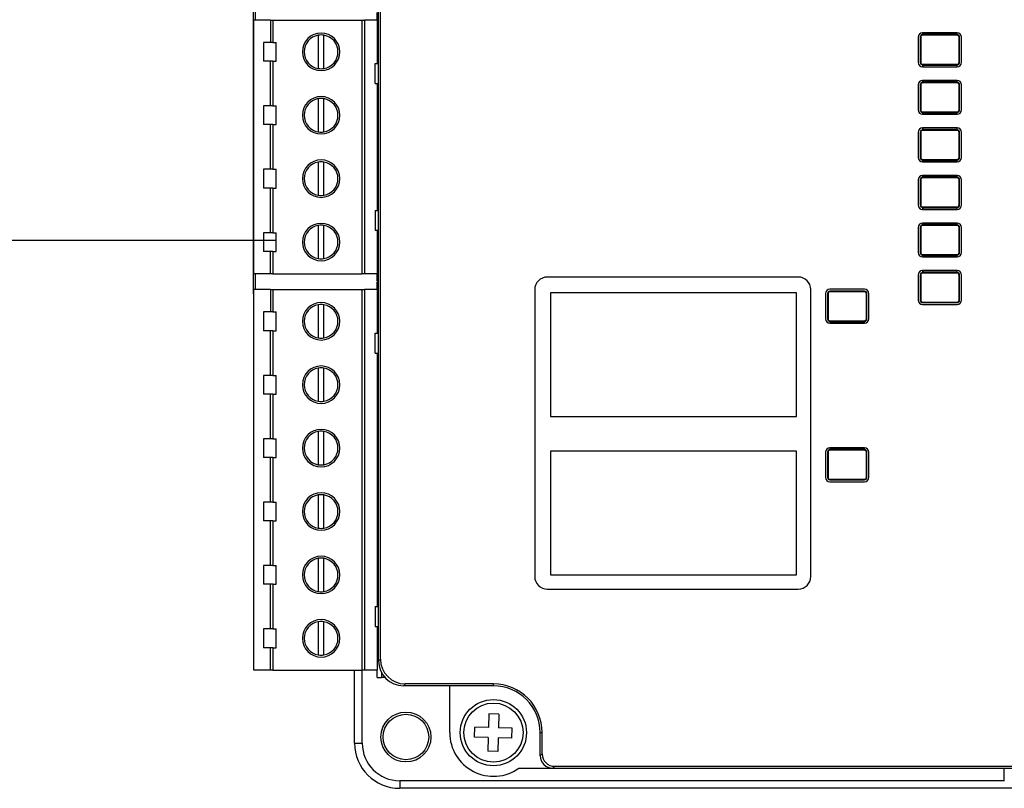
# Model space of a CAD drawing. Header units: millimetres. Extents: x -7023 to 53801, y 9849 to 33561.
# Tile 503 of 537: x 29309 to 29387, y 28766 to 28827. Entities that reach past the tile are written whole.
import ezdxf

# ---------------------------------------------------------------- set-up
doc = ezdxf.new("R2010")
doc.units = ezdxf.units.MM
doc.layers.add('IE_SKD', color=6, linetype='Continuous')

# ---------------------------------------------------------------- blocks, each defined once
blk = doc.blocks.new('Modul kontroli HID X100')
at = {"layer": 'IE_SKD', "linetype": 'Continuous', "lineweight": 25}
for p, q in [((-24132.867, -33306.108), (-24132.867, -33203.301)), ((-24132.714, -33305.955), (-24132.714, -33203.454)), ((-24142.867, -33276.704), (-24142.867, -33232.704)), ((-24142.745, -33253.498), (-24142.745, -33254.768)), ((-24132.96, -33254.768), (-24132.96, -33254.168)), ((-24142.86, -33275.088), (-24142.86, -33254.768)), ((-24141.515, -33254.768), (-24142.86, -33254.768)), ((-24141.515, -33254.768), (-24141.515, -33256.558)), ((-24141.515, -33254.768), (-24141.334, -33254.768)), ((-24141.334, -33254.768), (-24141.334, -33256.558)), ((-24141.334, -33254.768), (-24134.186, -33254.768)), ((-24134.186, -33275.088), (-24134.186, -33254.768)), ((-24134.186, -33254.768), (-24133.989, -33254.768)), ((-24133.989, -33254.768), (-24133.989, -33275.088)), ((-24132.96, -33254.768), (-24133.989, -33254.768)), ((-24132.96, -33254.768), (-24132.96, -33258.248)), ((-24137.69, -33255.978), (-24137.69, -33258.638)), ((-24137.231, -33258.638), (-24137.231, -33255.978)), ((-24089.301, -33255.782), (-24089.301, -33255.938)), ((-24086.541, -33255.782), (-24089.301, -33255.782)), ((-24089.266, -33255.903), (-24089.301, -33255.938)), ((-24089.301, -33255.938), (-24089.301, -33255.982)), ((-24086.541, -33255.982), (-24089.301, -33255.982)), ((-24089.266, -33255.903), (-24089.266, -33255.782)), ((-24086.576, -33255.903), (-24089.266, -33255.903)), ((-24086.576, -33255.782), (-24086.576, -33255.903)), ((-24086.576, -33255.903), (-24086.541, -33255.938)), ((-24086.541, -33255.938), (-24086.541, -33255.782)), ((-24086.541, -33255.982), (-24086.541, -33255.938)), ((-24142.06, -33256.558), (-24142.06, -33258.058)), ((-24141.515, -33256.558), (-24142.06, -33256.558)), ((-24141.334, -33256.558), (-24141.515, -33256.558)), ((-24141.334, -33256.558), (-24141.06, -33256.558)), ((-24141.06, -33258.058), (-24141.06, -33256.558)), ((-24132.96, -33256.433), (-24132.867, -33256.433)), ((-24089.657, -33256.138), (-24089.657, -33258.148)), ((-24089.457, -33256.138), (-24089.501, -33256.138)), ((-24089.501, -33256.138), (-24089.501, -33258.148)), ((-24089.457, -33256.138), (-24089.457, -33258.148)), ((-24086.341, -33256.138), (-24086.385, -33256.138)), ((-24086.385, -33258.148), (-24086.385, -33256.138)), ((-24086.341, -33258.148), (-24086.341, -33256.138)), ((-24086.185, -33258.148), (-24086.185, -33256.138)), ((-24141.515, -33258.058), (-24142.06, -33258.058)), ((-24141.515, -33261.638), (-24141.515, -33258.058)), ((-24141.334, -33258.058), (-24141.515, -33258.058)), ((-24141.334, -33258.058), (-24141.334, -33261.638)), ((-24141.334, -33258.058), (-24141.06, -33258.058)), ((-24133.136, -33259.848), (-24133.136, -33258.248)), ((-24133.136, -33258.248), (-24132.867, -33258.248)), ((-24132.96, -33258.183), (-24132.867, -33258.183)), ((-24089.501, -33258.148), (-24089.457, -33258.148)), ((-24089.301, -33258.304), (-24086.541, -33258.304)), ((-24089.301, -33258.304), (-24089.301, -33258.348)), ((-24089.266, -33258.382), (-24089.301, -33258.348)), ((-24089.301, -33258.348), (-24089.301, -33258.504)), ((-24089.266, -33258.382), (-24086.576, -33258.382)), ((-24089.266, -33258.504), (-24089.266, -33258.382)), ((-24086.576, -33258.382), (-24086.541, -33258.348)), ((-24086.576, -33258.382), (-24086.576, -33258.504)), ((-24086.541, -33258.348), (-24086.541, -33258.304)), ((-24086.541, -33258.504), (-24086.541, -33258.348)), ((-24086.385, -33258.148), (-24086.341, -33258.148)), ((-24089.301, -33258.504), (-24086.541, -33258.504)), ((-24133.136, -33259.848), (-24132.867, -33259.848)), ((-24132.96, -33259.848), (-24132.96, -33270.008)), ((-24089.657, -33259.948), (-24089.657, -33261.958)), ((-24089.501, -33259.948), (-24089.501, -33261.958)), ((-24089.457, -33259.948), (-24089.501, -33259.948)), ((-24089.457, -33259.948), (-24089.457, -33261.958)), ((-24089.301, -33259.592), (-24089.301, -33259.748)), ((-24086.541, -33259.592), (-24089.301, -33259.592)), ((-24089.266, -33259.713), (-24089.301, -33259.748)), ((-24089.301, -33259.748), (-24089.301, -33259.792)), ((-24086.541, -33259.792), (-24089.301, -33259.792)), ((-24089.266, -33259.713), (-24089.266, -33259.592)), ((-24086.576, -33259.713), (-24089.266, -33259.713)), ((-24086.576, -33259.592), (-24086.576, -33259.713)), ((-24086.576, -33259.713), (-24086.541, -33259.748)), ((-24086.541, -33259.748), (-24086.541, -33259.592)), ((-24086.541, -33259.792), (-24086.541, -33259.748)), ((-24086.341, -33259.948), (-24086.385, -33259.948)), ((-24086.385, -33261.958), (-24086.385, -33259.948)), ((-24086.341, -33261.958), (-24086.341, -33259.948)), ((-24086.185, -33261.958), (-24086.185, -33259.948)), ((-24137.69, -33261.058), (-24137.69, -33263.718)), ((-24137.231, -33263.718), (-24137.231, -33261.058)), ((-24132.96, -33261.513), (-24132.867, -33261.513)), ((-24142.06, -33261.638), (-24142.06, -33263.138)), ((-24141.515, -33261.638), (-24142.06, -33261.638)), ((-24141.334, -33261.638), (-24141.515, -33261.638)), ((-24141.334, -33261.638), (-24141.06, -33261.638)), ((-24141.06, -33263.138), (-24141.06, -33261.638)), ((-24089.501, -33261.958), (-24089.457, -33261.958)), ((-24089.301, -33262.114), (-24086.541, -33262.114)), ((-24089.301, -33262.114), (-24089.301, -33262.158)), ((-24089.266, -33262.192), (-24089.301, -33262.158)), ((-24089.301, -33262.158), (-24089.301, -33262.314)), ((-24089.301, -33262.314), (-24086.541, -33262.314)), ((-24089.266, -33262.192), (-24086.576, -33262.192)), ((-24089.266, -33262.314), (-24089.266, -33262.192)), ((-24086.576, -33262.192), (-24086.541, -33262.158)), ((-24086.576, -33262.192), (-24086.576, -33262.314)), ((-24086.541, -33262.158), (-24086.541, -33262.114)), ((-24086.541, -33262.314), (-24086.541, -33262.158)), ((-24086.385, -33261.958), (-24086.341, -33261.958)), ((-24141.515, -33263.138), (-24142.06, -33263.138)), ((-24141.515, -33266.718), (-24141.515, -33263.138)), ((-24141.334, -33263.138), (-24141.515, -33263.138)), ((-24141.334, -33263.138), (-24141.334, -33266.718)), ((-24141.334, -33263.138), (-24141.06, -33263.138)), ((-24132.96, -33263.263), (-24132.867, -33263.263)), ((-24089.657, -33263.758), (-24089.657, -33265.768)), ((-24089.501, -33263.758), (-24089.501, -33265.768)), ((-24089.457, -33263.758), (-24089.501, -33263.758)), ((-24089.457, -33263.758), (-24089.457, -33265.768)), ((-24089.301, -33263.402), (-24089.301, -33263.558)), ((-24086.541, -33263.402), (-24089.301, -33263.402)), ((-24089.266, -33263.523), (-24089.301, -33263.558)), ((-24089.301, -33263.558), (-24089.301, -33263.602)), ((-24086.541, -33263.602), (-24089.301, -33263.602)), ((-24089.266, -33263.523), (-24089.266, -33263.402)), ((-24086.576, -33263.523), (-24089.266, -33263.523)), ((-24086.576, -33263.402), (-24086.576, -33263.523)), ((-24086.576, -33263.523), (-24086.541, -33263.558)), ((-24086.541, -33263.558), (-24086.541, -33263.402)), ((-24086.541, -33263.602), (-24086.541, -33263.558)), ((-24086.341, -33263.758), (-24086.385, -33263.758)), ((-24086.385, -33265.768), (-24086.385, -33263.758)), ((-24086.341, -33265.768), (-24086.341, -33263.758)), ((-24086.185, -33265.768), (-24086.185, -33263.758)), ((-24137.69, -33266.138), (-24137.69, -33268.798)), ((-24137.231, -33268.798), (-24137.231, -33266.138)), ((-24089.501, -33265.768), (-24089.457, -33265.768)), ((-24089.301, -33265.924), (-24086.541, -33265.924)), ((-24089.301, -33265.924), (-24089.301, -33265.968)), ((-24089.266, -33266.002), (-24089.301, -33265.968)), ((-24089.301, -33265.968), (-24089.301, -33266.124)), ((-24089.301, -33266.124), (-24086.541, -33266.124)), ((-24089.266, -33266.002), (-24086.576, -33266.002)), ((-24089.266, -33266.124), (-24089.266, -33266.002)), ((-24086.576, -33266.002), (-24086.541, -33265.968)), ((-24086.576, -33266.002), (-24086.576, -33266.124)), ((-24086.541, -33265.968), (-24086.541, -33265.924)), ((-24086.541, -33266.124), (-24086.541, -33265.968)), ((-24086.385, -33265.768), (-24086.341, -33265.768)), ((-24142.06, -33266.718), (-24142.06, -33268.218)), ((-24141.515, -33266.718), (-24142.06, -33266.718)), ((-24141.334, -33266.718), (-24141.515, -33266.718)), ((-24141.334, -33266.718), (-24141.06, -33266.718)), ((-24141.06, -33268.218), (-24141.06, -33266.718)), ((-24132.96, -33266.593), (-24132.867, -33266.593)), ((-24089.657, -33267.568), (-24089.657, -33269.578)), ((-24089.501, -33267.568), (-24089.501, -33269.578)), ((-24089.457, -33267.568), (-24089.501, -33267.568)), ((-24089.457, -33267.568), (-24089.457, -33269.578)), ((-24089.301, -33267.212), (-24089.301, -33267.368)), ((-24086.541, -33267.212), (-24089.301, -33267.212)), ((-24089.266, -33267.333), (-24089.301, -33267.368)), ((-24089.301, -33267.368), (-24089.301, -33267.412)), ((-24086.541, -33267.412), (-24089.301, -33267.412)), ((-24089.266, -33267.333), (-24089.266, -33267.212)), ((-24086.576, -33267.333), (-24089.266, -33267.333)), ((-24086.576, -33267.212), (-24086.576, -33267.333)), ((-24086.576, -33267.333), (-24086.541, -33267.368)), ((-24086.541, -33267.368), (-24086.541, -33267.212)), ((-24086.541, -33267.412), (-24086.541, -33267.368)), ((-24086.385, -33269.578), (-24086.385, -33267.568)), ((-24086.341, -33267.568), (-24086.385, -33267.568)), ((-24086.341, -33269.578), (-24086.341, -33267.568)), ((-24086.185, -33269.578), (-24086.185, -33267.568)), ((-24141.515, -33268.218), (-24142.06, -33268.218)), ((-24141.515, -33271.798), (-24141.515, -33268.218)), ((-24141.334, -33268.218), (-24141.515, -33268.218)), ((-24141.334, -33268.218), (-24141.334, -33271.798)), ((-24141.334, -33268.218), (-24141.06, -33268.218)), ((-24132.96, -33268.343), (-24132.867, -33268.343)), ((-24133.136, -33270.008), (-24133.136, -33271.608)), ((-24133.136, -33270.008), (-24132.867, -33270.008)), ((-24089.501, -33269.578), (-24089.457, -33269.578)), ((-24089.301, -33269.734), (-24086.541, -33269.734)), ((-24089.301, -33269.734), (-24089.301, -33269.778)), ((-24089.266, -33269.812), (-24089.301, -33269.778)), ((-24089.301, -33269.778), (-24089.301, -33269.934)), ((-24089.301, -33269.934), (-24086.541, -33269.934)), ((-24089.266, -33269.812), (-24086.576, -33269.812)), ((-24089.266, -33269.934), (-24089.266, -33269.812)), ((-24086.576, -33269.812), (-24086.541, -33269.778)), ((-24086.576, -33269.812), (-24086.576, -33269.934)), ((-24086.541, -33269.778), (-24086.541, -33269.734)), ((-24086.541, -33269.934), (-24086.541, -33269.778)), ((-24086.385, -33269.578), (-24086.341, -33269.578)), ((-24089.301, -33271.022), (-24089.301, -33271.178)), ((-24086.541, -33271.022), (-24089.301, -33271.022)), ((-24089.266, -33271.143), (-24089.266, -33271.022)), ((-24086.576, -33271.022), (-24086.576, -33271.143)), ((-24086.541, -33271.178), (-24086.541, -33271.022)), ((-24142.06, -33271.798), (-24142.06, -33273.298)), ((-24141.515, -33271.798), (-24142.06, -33271.798)), ((-24141.334, -33271.798), (-24141.515, -33271.798)), ((-24141.334, -33271.798), (-24141.06, -33271.798)), ((-24141.06, -33273.298), (-24141.06, -33271.798)), ((-24137.69, -33271.218), (-24137.69, -33273.878)), ((-24137.231, -33273.878), (-24137.231, -33271.218)), ((-24133.136, -33271.608), (-24132.867, -33271.608)), ((-24132.96, -33271.608), (-24132.96, -33275.088)), ((-24132.96, -33271.673), (-24132.867, -33271.673)), ((-24089.657, -33271.378), (-24089.657, -33273.388)), ((-24089.501, -33271.378), (-24089.501, -33273.388)), ((-24089.457, -33271.378), (-24089.501, -33271.378)), ((-24089.457, -33271.378), (-24089.457, -33273.388)), ((-24089.266, -33271.143), (-24089.301, -33271.178)), ((-24089.301, -33271.178), (-24089.301, -33271.222)), ((-24086.541, -33271.222), (-24089.301, -33271.222)), ((-24086.576, -33271.143), (-24089.266, -33271.143)), ((-24086.576, -33271.143), (-24086.541, -33271.178)), ((-24086.541, -33271.222), (-24086.541, -33271.178)), ((-24086.341, -33271.378), (-24086.385, -33271.378)), ((-24086.385, -33273.388), (-24086.385, -33271.378)), ((-24086.341, -33273.388), (-24086.341, -33271.378)), ((-24086.185, -33273.388), (-24086.185, -33271.378)), ((-24141.515, -33273.298), (-24142.06, -33273.298)), ((-24141.334, -33273.298), (-24141.515, -33273.298)), ((-24141.515, -33275.088), (-24141.515, -33273.298)), ((-24141.334, -33273.298), (-24141.334, -33275.088)), ((-24141.334, -33273.298), (-24141.06, -33273.298)), ((-24132.96, -33273.423), (-24132.867, -33273.423)), ((-24089.501, -33273.388), (-24089.457, -33273.388)), ((-24086.385, -33273.388), (-24086.341, -33273.388)), ((-24089.301, -33273.544), (-24086.541, -33273.544)), ((-24089.301, -33273.544), (-24089.301, -33273.588)), ((-24089.266, -33273.622), (-24089.301, -33273.588)), ((-24089.301, -33273.588), (-24089.301, -33273.744)), ((-24089.301, -33273.744), (-24086.541, -33273.744)), ((-24089.266, -33273.622), (-24086.576, -33273.622)), ((-24089.266, -33273.744), (-24089.266, -33273.622)), ((-24086.576, -33273.622), (-24086.541, -33273.588)), ((-24086.576, -33273.622), (-24086.576, -33273.744)), ((-24086.541, -33273.588), (-24086.541, -33273.544)), ((-24086.541, -33273.744), (-24086.541, -33273.588)), ((-24089.301, -33274.832), (-24089.301, -33274.988)), ((-24086.541, -33274.832), (-24089.301, -33274.832)), ((-24089.266, -33274.953), (-24089.301, -33274.988)), ((-24089.301, -33274.988), (-24089.301, -33275.032)), ((-24089.266, -33274.953), (-24089.266, -33274.832)), ((-24086.576, -33274.953), (-24089.266, -33274.953)), ((-24086.576, -33274.832), (-24086.576, -33274.953)), ((-24086.576, -33274.953), (-24086.541, -33274.988)), ((-24086.541, -33274.988), (-24086.541, -33274.832)), ((-24086.541, -33275.032), (-24086.541, -33274.988)), ((-24141.515, -33275.088), (-24142.86, -33275.088)), ((-24142.745, -33275.088), (-24142.745, -33276.358)), ((-24141.334, -33275.088), (-24141.515, -33275.088)), ((-24141.334, -33275.088), (-24134.186, -33275.088)), ((-24133.989, -33275.088), (-24134.186, -33275.088)), ((-24132.96, -33275.088), (-24133.989, -33275.088)), ((-24132.96, -33275.688), (-24132.96, -33275.088)), ((-24132.96, -33275.688), (-24132.867, -33275.688)), ((-24132.96, -33276.358), (-24132.96, -33275.758)), ((-24132.96, -33275.758), (-24132.867, -33275.758)), ((-24099.258, -33275.351), (-24119.358, -33275.351)), ((-24089.657, -33275.188), (-24089.657, -33277.198)), ((-24089.457, -33275.188), (-24089.501, -33275.188)), ((-24089.501, -33275.188), (-24089.501, -33277.198)), ((-24089.457, -33275.188), (-24089.457, -33277.198)), ((-24086.541, -33275.032), (-24089.301, -33275.032)), ((-24086.385, -33277.198), (-24086.385, -33275.188)), ((-24086.341, -33275.188), (-24086.385, -33275.188)), ((-24086.341, -33277.198), (-24086.341, -33275.188)), ((-24086.185, -33277.198), (-24086.185, -33275.188)), ((-24142.86, -33306.838), (-24142.86, -33276.358)), ((-24141.515, -33276.358), (-24142.86, -33276.358)), ((-24141.515, -33276.358), (-24141.515, -33278.148)), ((-24141.515, -33276.358), (-24141.334, -33276.358)), ((-24141.334, -33276.358), (-24141.334, -33278.148)), ((-24141.334, -33276.358), (-24134.186, -33276.358)), ((-24134.186, -33306.838), (-24134.186, -33276.358)), ((-24134.186, -33276.358), (-24133.989, -33276.358)), ((-24133.989, -33276.358), (-24133.989, -33306.838)), ((-24132.96, -33276.358), (-24133.989, -33276.358)), ((-24132.96, -33276.358), (-24132.96, -33279.838)), ((-24120.358, -33276.351), (-24120.358, -33299.351)), ((-24098.258, -33299.351), (-24098.258, -33276.351)), ((-24093.958, -33276.33), (-24096.718, -33276.33)), ((-24096.718, -33276.487), (-24096.718, -33276.53)), ((-24093.958, -33276.487), (-24096.718, -33276.487)), ((-24093.958, -33276.53), (-24096.718, -33276.53)), ((-24093.958, -33276.53), (-24093.958, -33276.487)), ((-24142.867, -33276.704), (-24142.867, -33277.704)), ((-24119.094, -33276.615), (-24119.094, -33286.515)), ((-24099.394, -33276.615), (-24119.094, -33276.615)), ((-24099.394, -33286.515), (-24099.394, -33276.615)), ((-24097.074, -33276.687), (-24097.074, -33278.696)), ((-24096.874, -33276.687), (-24096.918, -33276.687)), ((-24096.918, -33276.687), (-24096.918, -33278.696)), ((-24096.874, -33276.687), (-24096.874, -33278.696)), ((-24093.758, -33276.687), (-24093.802, -33276.687)), ((-24093.802, -33278.696), (-24093.802, -33276.687)), ((-24093.758, -33278.696), (-24093.758, -33276.687)), ((-24093.602, -33278.696), (-24093.602, -33276.687)), ((-24089.501, -33277.198), (-24089.457, -33277.198)), ((-24089.301, -33277.354), (-24086.541, -33277.354)), ((-24089.301, -33277.354), (-24089.301, -33277.398)), ((-24086.541, -33277.398), (-24086.541, -33277.354)), ((-24086.385, -33277.198), (-24086.341, -33277.198)), ((-24142.867, -33277.704), (-24142.86, -33277.704)), ((-24142.06, -33278.148), (-24142.06, -33279.648)), ((-24141.515, -33278.148), (-24142.06, -33278.148)), ((-24141.334, -33278.148), (-24141.515, -33278.148)), ((-24141.334, -33278.148), (-24141.06, -33278.148)), ((-24141.06, -33279.648), (-24141.06, -33278.148)), ((-24137.69, -33277.568), (-24137.69, -33280.228)), ((-24137.231, -33280.228), (-24137.231, -33277.568)), ((-24132.96, -33278.023), (-24132.867, -33278.023)), ((-24089.301, -33277.398), (-24086.541, -33277.398)), ((-24089.301, -33277.554), (-24086.541, -33277.554)), ((-24096.918, -33278.696), (-24096.874, -33278.696)), ((-24096.718, -33278.852), (-24093.958, -33278.852)), ((-24096.718, -33278.852), (-24096.718, -33278.896)), ((-24096.683, -33278.931), (-24096.718, -33278.896)), ((-24096.718, -33278.896), (-24096.718, -33279.053)), ((-24096.683, -33278.931), (-24093.993, -33278.931)), ((-24096.683, -33279.053), (-24096.683, -33278.931)), ((-24093.993, -33278.931), (-24093.958, -33278.896)), ((-24093.993, -33278.931), (-24093.993, -33279.053)), ((-24093.958, -33278.896), (-24093.958, -33278.852)), ((-24093.958, -33279.053), (-24093.958, -33278.896)), ((-24093.802, -33278.696), (-24093.758, -33278.696)), ((-24141.515, -33279.648), (-24142.06, -33279.648)), ((-24141.515, -33283.228), (-24141.515, -33279.648)), ((-24141.334, -33279.648), (-24141.515, -33279.648)), ((-24141.334, -33279.648), (-24141.334, -33283.228)), ((-24141.334, -33279.648), (-24141.06, -33279.648)), ((-24096.718, -33279.053), (-24093.958, -33279.053)), ((-24133.136, -33281.438), (-24133.136, -33279.838)), ((-24133.136, -33279.838), (-24132.867, -33279.838)), ((-24132.96, -33279.773), (-24132.867, -33279.773)), ((-24133.136, -33281.438), (-24132.867, -33281.438)), ((-24132.96, -33281.438), (-24132.96, -33301.758)), ((-24137.69, -33282.648), (-24137.69, -33285.308)), ((-24137.231, -33285.308), (-24137.231, -33282.648)), ((-24142.06, -33283.228), (-24142.06, -33284.728)), ((-24141.515, -33283.228), (-24142.06, -33283.228)), ((-24141.334, -33283.228), (-24141.515, -33283.228)), ((-24141.334, -33283.228), (-24141.06, -33283.228)), ((-24141.06, -33284.728), (-24141.06, -33283.228)), ((-24132.96, -33283.103), (-24132.867, -33283.103)), ((-24141.515, -33284.728), (-24142.06, -33284.728)), ((-24141.515, -33288.308), (-24141.515, -33284.728)), ((-24141.334, -33284.728), (-24141.515, -33284.728)), ((-24141.334, -33284.728), (-24141.334, -33288.308)), ((-24141.334, -33284.728), (-24141.06, -33284.728)), ((-24132.96, -33284.853), (-24132.867, -33284.853)), ((-24119.094, -33286.515), (-24099.394, -33286.515)), ((-24142.06, -33288.308), (-24142.06, -33289.808)), ((-24141.515, -33288.308), (-24142.06, -33288.308)), ((-24141.334, -33288.308), (-24141.515, -33288.308)), ((-24141.334, -33288.308), (-24141.06, -33288.308)), ((-24141.06, -33289.808), (-24141.06, -33288.308)), ((-24137.69, -33287.728), (-24137.69, -33290.388)), ((-24137.231, -33290.388), (-24137.231, -33287.728)), ((-24132.96, -33288.183), (-24132.867, -33288.183)), ((-24096.718, -33289.03), (-24096.718, -33289.187)), ((-24093.958, -33289.03), (-24096.718, -33289.03)), ((-24096.683, -33289.152), (-24096.718, -33289.187)), ((-24096.718, -33289.187), (-24096.718, -33289.23)), ((-24096.683, -33289.152), (-24096.683, -33289.03)), ((-24093.993, -33289.152), (-24096.683, -33289.152)), ((-24093.993, -33289.03), (-24093.993, -33289.152)), ((-24093.993, -33289.152), (-24093.958, -33289.187)), ((-24093.958, -33289.187), (-24093.958, -33289.03)), ((-24093.958, -33289.23), (-24093.958, -33289.187)), ((-24141.515, -33289.808), (-24142.06, -33289.808)), ((-24141.515, -33293.388), (-24141.515, -33289.808)), ((-24141.334, -33289.808), (-24141.515, -33289.808)), ((-24141.334, -33289.808), (-24141.334, -33293.388)), ((-24141.334, -33289.808), (-24141.06, -33289.808)), ((-24132.96, -33289.933), (-24132.867, -33289.933)), ((-24119.094, -33289.315), (-24119.094, -33299.215)), ((-24099.394, -33289.315), (-24119.094, -33289.315)), ((-24099.394, -33299.215), (-24099.394, -33289.315)), ((-24097.074, -33289.387), (-24097.074, -33291.396)), ((-24096.918, -33289.387), (-24096.918, -33291.396)), ((-24096.874, -33289.387), (-24096.918, -33289.387)), ((-24096.874, -33289.387), (-24096.874, -33291.396)), ((-24093.958, -33289.23), (-24096.718, -33289.23)), ((-24093.758, -33289.387), (-24093.802, -33289.387)), ((-24093.802, -33291.396), (-24093.802, -33289.387)), ((-24093.758, -33291.396), (-24093.758, -33289.387)), ((-24093.602, -33291.396), (-24093.602, -33289.387)), ((-24096.918, -33291.396), (-24096.874, -33291.396)), ((-24096.718, -33291.552), (-24093.958, -33291.552)), ((-24096.718, -33291.552), (-24096.718, -33291.596)), ((-24093.958, -33291.596), (-24093.958, -33291.552)), ((-24093.802, -33291.396), (-24093.758, -33291.396)), ((-24096.718, -33291.596), (-24093.958, -33291.596)), ((-24096.718, -33291.753), (-24093.958, -33291.753)), ((-24137.69, -33292.808), (-24137.69, -33295.468)), ((-24137.231, -33295.468), (-24137.231, -33292.808)), ((-24142.06, -33293.388), (-24142.06, -33294.888)), ((-24141.515, -33293.388), (-24142.06, -33293.388)), ((-24141.334, -33293.388), (-24141.515, -33293.388)), ((-24141.334, -33293.388), (-24141.06, -33293.388)), ((-24141.06, -33294.888), (-24141.06, -33293.388)), ((-24132.96, -33293.263), (-24132.867, -33293.263)), ((-24141.515, -33294.888), (-24142.06, -33294.888)), ((-24141.515, -33298.468), (-24141.515, -33294.888)), ((-24141.334, -33294.888), (-24141.515, -33294.888)), ((-24141.334, -33294.888), (-24141.334, -33298.468)), ((-24141.334, -33294.888), (-24141.06, -33294.888)), ((-24132.96, -33295.013), (-24132.867, -33295.013)), ((-24142.06, -33298.468), (-24142.06, -33299.968)), ((-24141.515, -33298.468), (-24142.06, -33298.468)), ((-24141.334, -33298.468), (-24141.515, -33298.468)), ((-24141.334, -33298.468), (-24141.06, -33298.468)), ((-24141.06, -33299.968), (-24141.06, -33298.468)), ((-24137.69, -33297.888), (-24137.69, -33300.548)), ((-24137.231, -33300.548), (-24137.231, -33297.888)), ((-24132.96, -33298.343), (-24132.867, -33298.343)), ((-24119.094, -33299.215), (-24099.394, -33299.215)), ((-24141.515, -33299.968), (-24142.06, -33299.968)), ((-24141.515, -33303.548), (-24141.515, -33299.968)), ((-24141.334, -33299.968), (-24141.515, -33299.968)), ((-24141.334, -33299.968), (-24141.334, -33303.548)), ((-24141.334, -33299.968), (-24141.06, -33299.968)), ((-24132.96, -33300.093), (-24132.867, -33300.093)), ((-24119.358, -33300.351), (-24099.258, -33300.351)), ((-24133.136, -33301.758), (-24133.136, -33303.358)), ((-24133.136, -33301.758), (-24132.867, -33301.758)), ((-24137.69, -33302.968), (-24137.69, -33305.628)), ((-24137.231, -33305.628), (-24137.231, -33302.968)), ((-24133.136, -33303.358), (-24132.867, -33303.358)), ((-24132.96, -33303.358), (-24132.96, -33306.838)), ((-24142.06, -33303.548), (-24142.06, -33305.048)), ((-24141.515, -33303.548), (-24142.06, -33303.548)), ((-24141.334, -33303.548), (-24141.515, -33303.548)), ((-24141.334, -33303.548), (-24141.06, -33303.548)), ((-24141.06, -33305.048), (-24141.06, -33303.548)), ((-24132.96, -33303.423), (-24132.867, -33303.423)), ((-24141.515, -33305.048), (-24142.06, -33305.048)), ((-24141.515, -33306.838), (-24141.515, -33305.048)), ((-24141.334, -33305.048), (-24141.515, -33305.048)), ((-24141.334, -33305.048), (-24141.334, -33306.838)), ((-24141.334, -33305.048), (-24141.06, -33305.048)), ((-24132.96, -33305.173), (-24132.867, -33305.173)), ((-24132.867, -33306.108), (-24132.714, -33305.955)), ((-24141.515, -33306.838), (-24142.86, -33306.838)), ((-24141.334, -33306.838), (-24141.515, -33306.838)), ((-24141.334, -33306.838), (-24134.186, -33306.838)), ((-24134.779, -33312.704), (-24134.779, -33306.838)), ((-24133.989, -33306.838), (-24134.186, -33306.838)), ((-24134.167, -33312.704), (-24134.167, -33306.838)), ((-24132.96, -33306.838), (-24133.989, -33306.838)), ((-24132.96, -33307.438), (-24132.96, -33306.838)), ((-24132.615, -33307.08), (-24132.615, -33307.438)), ((-24132.96, -33307.438), (-24132.615, -33307.438)), ((-24132.36, -33307.438), (-24132.615, -33307.438)), ((-24130.718, -33307.951), (-24130.871, -33308.104)), ((-24127.167, -33308.104), (-24130.871, -33308.104)), ((-24123.667, -33307.951), (-24130.718, -33307.951)), ((-24123.667, -33308.104), (-24127.167, -33308.104)), ((-24127.167, -33311.854), (-24127.167, -33308.104)), ((-24123.667, -33308.104), (-24123.667, -33307.951)), ((-24124.023, -33310.343), (-24124.055, -33311.443)), ((-24123.223, -33310.367), (-24124.023, -33310.343)), ((-24123.223, -33310.367), (-24123.255, -33311.466)), ((-24125.178, -33312.21), (-24125.155, -33311.411)), ((-24124.055, -33311.443), (-24125.155, -33311.411)), ((-24122.156, -33311.498), (-24123.255, -33311.466)), ((-24122.179, -33312.298), (-24122.156, -33311.498)), ((-24119.917, -33311.854), (-24119.764, -33311.854)), ((-24119.917, -33313.706), (-24119.917, -33311.854)), ((-24119.764, -33313.553), (-24119.764, -33311.854)), ((-24134.779, -33312.704), (-24134.167, -33312.704)), ((-24124.079, -33312.242), (-24125.178, -33312.21)), ((-24124.079, -33312.242), (-24124.111, -33313.342)), ((-24123.279, -33312.266), (-24123.311, -33313.365)), ((-24122.179, -33312.298), (-24123.279, -33312.266)), ((-24123.311, -33313.365), (-24124.111, -33313.342)), ((-24119.917, -33313.706), (-24119.764, -33313.553)), ((-24121.635, -33314.704), (-24118.919, -33314.704)), ((-24118.766, -33314.551), (-24118.919, -33314.704)), ((-24118.919, -33314.704), (-24105.967, -33314.704)), ((-24118.766, -33314.551), (-24002.568, -33314.551)), ((-24105.967, -33314.704), (-24015.367, -33314.704)), ((-24082.779, -33315.704), (-24082.779, -33314.704)), ((-24082.779, -33315.704), (-24131.167, -33315.704)), ((-24131.167, -33315.704), (-24131.167, -33316.316)), ((-24082.746, -33315.706), (-24082.779, -33315.704)), ((-24081.05, -33316.316), (-24131.167, -33316.316))]:
    blk.add_line(p, q, dxfattribs=at)
for centre, radius in [((-24123.667, -33311.854), 2.65), ((-24123.667, -33311.854), 2.371), ((-24130.667, -33312.204), 2), ((-24130.667, -33312.204), 1.825)]:
    blk.add_circle(centre, radius, dxfattribs=at)
for centre, radius, start, end in [((-24137.46, -33257.308), 1.5, 90, 270), ((-24137.46, -33257.308), 1.35, 99.79454, 260.20546), ((-24137.46, -33257.308), 1.35, 90, 99.79454), ((-24137.46, -33257.308), 1.5, 270, 90), ((-24137.46, -33257.308), 1.35, 80.20546, 90), ((-24137.46, -33257.308), 1.35, 279.79454, 80.20546), ((-24089.301, -33256.138), 0.356, 90, 180), ((-24089.301, -33256.138), 0.2, 90, 180), ((-24089.301, -33256.138), 0.156, 90, 180), ((-24086.541, -33256.138), 0.356, 0, 90), ((-24086.541, -33256.138), 0.2, 0, 90), ((-24086.541, -33256.138), 0.156, 0, 90), ((-24089.301, -33258.148), 0.356, 180, 270), ((-24089.301, -33258.148), 0.2, 180, 270), ((-24089.301, -33258.148), 0.156, 180, 270), ((-24086.541, -33258.148), 0.156, 270, 0), ((-24086.541, -33258.148), 0.2, 270, 0), ((-24086.541, -33258.148), 0.356, 270, 0), ((-24137.46, -33257.308), 1.35, 260.20546, 270), ((-24137.46, -33257.308), 1.35, 270, 279.79454), ((-24089.301, -33259.948), 0.356, 90, 180), ((-24089.301, -33259.948), 0.2, 90, 180), ((-24089.301, -33259.948), 0.156, 90, 180), ((-24086.541, -33259.948), 0.356, 0, 90), ((-24086.541, -33259.948), 0.2, 0, 90), ((-24086.541, -33259.948), 0.156, 0, 90), ((-24137.46, -33262.388), 1.5, 90, 270), ((-24137.46, -33262.388), 1.35, 99.79454, 260.20546), ((-24137.46, -33262.388), 1.35, 90, 99.79454), ((-24137.46, -33262.388), 1.5, 270, 90), ((-24137.46, -33262.388), 1.35, 80.20546, 90), ((-24137.46, -33262.388), 1.35, 279.79454, 80.20546), ((-24089.301, -33261.958), 0.356, 180, 270), ((-24089.301, -33261.958), 0.2, 180, 270), ((-24089.301, -33261.958), 0.156, 180, 270), ((-24086.541, -33261.958), 0.156, 270, 0), ((-24086.541, -33261.958), 0.2, 270, 0), ((-24086.541, -33261.958), 0.356, 270, 0), ((-24137.46, -33262.388), 1.35, 260.20546, 270), ((-24137.46, -33262.388), 1.35, 270, 279.79454), ((-24089.301, -33263.758), 0.356, 90, 180), ((-24089.301, -33263.758), 0.2, 90, 180), ((-24089.301, -33263.758), 0.156, 90, 180), ((-24086.541, -33263.758), 0.356, 0, 90), ((-24086.541, -33263.758), 0.2, 0, 90), ((-24086.541, -33263.758), 0.156, 0, 90), ((-24137.46, -33267.468), 1.5, 90, 270), ((-24137.46, -33267.468), 1.35, 99.79454, 260.20546), ((-24137.46, -33267.468), 1.35, 90, 99.79454), ((-24137.46, -33267.468), 1.5, 270, 90), ((-24137.46, -33267.468), 1.35, 80.20546, 90), ((-24137.46, -33267.468), 1.35, 279.79454, 80.20546), ((-24089.301, -33265.768), 0.356, 180, 270), ((-24089.301, -33265.768), 0.2, 180, 270), ((-24089.301, -33265.768), 0.156, 180, 270), ((-24086.541, -33265.768), 0.156, 270, 0), ((-24086.541, -33265.768), 0.2, 270, 0), ((-24086.541, -33265.768), 0.356, 270, 0), ((-24089.301, -33267.568), 0.356, 90, 180), ((-24089.301, -33267.568), 0.2, 90, 180), ((-24089.301, -33267.568), 0.156, 90, 180), ((-24086.541, -33267.568), 0.356, 0, 90), ((-24086.541, -33267.568), 0.2, 0, 90), ((-24086.541, -33267.568), 0.156, 0, 90), ((-24137.46, -33267.468), 1.35, 260.20546, 270), ((-24137.46, -33267.468), 1.35, 270, 279.79454), ((-24089.301, -33269.578), 0.356, 180, 270), ((-24089.301, -33269.578), 0.2, 180, 270), ((-24089.301, -33269.578), 0.156, 180, 270), ((-24086.541, -33269.578), 0.156, 270, 0), ((-24086.541, -33269.578), 0.2, 270, 0), ((-24086.541, -33269.578), 0.356, 270, 0), ((-24137.46, -33272.548), 1.5, 90, 270), ((-24137.46, -33272.548), 1.5, 270, 90), ((-24089.301, -33271.378), 0.356, 90, 180), ((-24086.541, -33271.378), 0.356, 0, 90), ((-24137.46, -33272.548), 1.35, 99.79454, 260.20546), ((-24137.46, -33272.548), 1.35, 90, 99.79454), ((-24137.46, -33272.548), 1.35, 80.20546, 90), ((-24137.46, -33272.548), 1.35, 279.79454, 80.20546), ((-24089.301, -33271.378), 0.2, 90, 180), ((-24089.301, -33271.378), 0.156, 90, 180), ((-24086.541, -33271.378), 0.2, 0, 90), ((-24086.541, -33271.378), 0.156, 0, 90), ((-24089.301, -33273.388), 0.356, 180, 270), ((-24089.301, -33273.388), 0.2, 180, 270), ((-24089.301, -33273.388), 0.156, 180, 270), ((-24086.541, -33273.388), 0.156, 270, 0), ((-24086.541, -33273.388), 0.2, 270, 0), ((-24086.541, -33273.388), 0.356, 270, 0), ((-24137.46, -33272.548), 1.35, 260.20546, 270), ((-24137.46, -33272.548), 1.35, 270, 279.79454), ((-24089.301, -33275.188), 0.356, 90, 180), ((-24089.301, -33275.188), 0.2, 90, 180), ((-24086.541, -33275.188), 0.356, 0, 90), ((-24086.541, -33275.188), 0.2, 0, 90), ((-24119.358, -33276.351), 1, 90, 180), ((-24099.258, -33276.351), 1, 0, 90), ((-24089.301, -33275.188), 0.156, 90, 180), ((-24086.541, -33275.188), 0.156, 0, 90), ((-24096.718, -33276.687), 0.356, 90, 180), ((-24096.718, -33276.687), 0.2, 90, 180), ((-24096.718, -33276.687), 0.156, 90, 180), ((-24093.958, -33276.687), 0.356, 0, 90), ((-24093.958, -33276.687), 0.2, 0, 90), ((-24093.958, -33276.687), 0.156, 0, 90), ((-24089.301, -33277.198), 0.356, 180, 270), ((-24089.301, -33277.198), 0.2, 180, 270), ((-24089.301, -33277.198), 0.156, 180, 270), ((-24086.541, -33277.198), 0.156, 270, 0), ((-24086.541, -33277.198), 0.2, 270, 0), ((-24086.541, -33277.198), 0.356, 270, 0), ((-24137.46, -33278.898), 1.5, 90, 270), ((-24137.46, -33278.898), 1.35, 99.79454, 260.20546), ((-24137.46, -33278.898), 1.35, 90, 99.79454), ((-24137.46, -33278.898), 1.5, 270, 90), ((-24137.46, -33278.898), 1.35, 80.20546, 90), ((-24137.46, -33278.898), 1.35, 279.79454, 80.20546), ((-24096.718, -33278.696), 0.356, 180, 270), ((-24096.718, -33278.696), 0.2, 180, 270), ((-24096.718, -33278.696), 0.156, 180, 270), ((-24093.958, -33278.696), 0.156, 270, 0), ((-24093.958, -33278.696), 0.2, 270, 0), ((-24093.958, -33278.696), 0.356, 270, 0), ((-24137.46, -33278.898), 1.35, 260.20546, 270), ((-24137.46, -33278.898), 1.35, 270, 279.79454), ((-24137.46, -33283.978), 1.5, 90, 270), ((-24137.46, -33283.978), 1.35, 99.79454, 260.20546), ((-24137.46, -33283.978), 1.35, 90, 99.79454), ((-24137.46, -33283.978), 1.5, 270, 90), ((-24137.46, -33283.978), 1.35, 80.20546, 90), ((-24137.46, -33283.978), 1.35, 279.79454, 80.20546), ((-24137.46, -33283.978), 1.35, 260.20546, 270), ((-24137.46, -33283.978), 1.35, 270, 279.79454), ((-24137.46, -33289.058), 1.5, 90, 270), ((-24137.46, -33289.058), 1.5, 270, 90), ((-24137.46, -33289.058), 1.35, 99.79454, 260.20546), ((-24137.46, -33289.058), 1.35, 90, 99.79454), ((-24137.46, -33289.058), 1.35, 80.20546, 90), ((-24137.46, -33289.058), 1.35, 279.79454, 80.20546), ((-24096.718, -33289.387), 0.356, 90, 180), ((-24096.718, -33289.387), 0.2, 90, 180), ((-24093.958, -33289.387), 0.356, 0, 90), ((-24093.958, -33289.387), 0.2, 0, 90), ((-24096.718, -33289.387), 0.156, 90, 180), ((-24093.958, -33289.387), 0.156, 0, 90), ((-24137.46, -33289.058), 1.35, 260.20546, 270), ((-24137.46, -33289.058), 1.35, 270, 279.79454), ((-24096.718, -33291.396), 0.356, 180, 270), ((-24096.718, -33291.396), 0.2, 180, 270), ((-24096.718, -33291.396), 0.156, 180, 270), ((-24093.958, -33291.396), 0.156, 270, 0), ((-24093.958, -33291.396), 0.2, 270, 0), ((-24093.958, -33291.396), 0.356, 270, 0), ((-24137.46, -33294.138), 1.5, 90, 270), ((-24137.46, -33294.138), 1.35, 99.79454, 260.20546), ((-24137.46, -33294.138), 1.35, 90, 99.79454), ((-24137.46, -33294.138), 1.5, 270, 90), ((-24137.46, -33294.138), 1.35, 80.20546, 90), ((-24137.46, -33294.138), 1.35, 279.79454, 80.20546), ((-24137.46, -33294.138), 1.35, 260.20546, 270), ((-24137.46, -33294.138), 1.35, 270, 279.79454), ((-24137.46, -33299.218), 1.5, 90, 270), ((-24137.46, -33299.218), 1.35, 90, 99.79454), ((-24137.46, -33299.218), 1.5, 270, 90), ((-24137.46, -33299.218), 1.35, 80.20546, 90), ((-24137.46, -33299.218), 1.35, 99.79454, 260.20546), ((-24137.46, -33299.218), 1.35, 279.79454, 80.20546), ((-24119.358, -33299.351), 1, 180, 270), ((-24099.258, -33299.351), 1, 270, 0), ((-24137.46, -33299.218), 1.35, 260.20546, 270), ((-24137.46, -33299.218), 1.35, 270, 279.79454), ((-24137.46, -33304.298), 1.5, 90, 270), ((-24137.46, -33304.298), 1.35, 99.79454, 260.20546), ((-24137.46, -33304.298), 1.35, 90, 99.79454), ((-24137.46, -33304.298), 1.5, 270, 90), ((-24137.46, -33304.298), 1.35, 80.20546, 90), ((-24137.46, -33304.298), 1.35, 279.79454, 80.20546), ((-24137.46, -33304.298), 1.35, 260.20546, 270), ((-24137.46, -33304.298), 1.35, 270, 279.79454), ((-24123.667, -33311.854), 3.903, 0, 90), ((-24123.667, -33311.854), 3.75, 0, 90), ((-24123.667, -33311.854), 3.5, 180, 305.4832), ((-24131.167, -33312.704), 3.612, 180, 270), ((-24131.167, -33312.704), 3, 180, 270)]:
    blk.add_arc(centre, radius, start, end, dxfattribs=at)
for centre, major_axis, ratio, start_param, end_param in [((-24141.801, -33277.704), (1.066, 0), 0.998074, 3.141593, 3.252074), ((-24130.863, -33306.101), (1.419, 1.419), 0.99628, 2.358058, 3.925127), ((-24130.71, -33305.948), (1.419, 1.419), 0.99628, 2.358058, 3.925127), ((-24118.762, -33313.55), (-0.71, -0.71), 0.99628, 5.499651, 7.06672), ((-24118.915, -33313.702), (-0.71, -0.71), 0.99628, 5.499651, 7.06672)]:
    blk.add_ellipse(centre, major_axis=major_axis, ratio=ratio, start_param=start_param, end_param=end_param, dxfattribs=at)

msp = doc.modelspace()

# ---------------------------------------------------------------- linework, layer by layer
at = {"layer": 'IE_SKD', "color": 92}
msp.add_line((28708.707, 28809.696, 904.408), (29329.316, 28809.696, 904.408), dxfattribs=at)

# ---------------------------------------------------------------- block references
at = {"layer": 'IE_SKD', "ltscale": 200, "transparency": 33554687, "xscale": 0.9870040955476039, "yscale": 0.9870040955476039, "zscale": 0.9870040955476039}
msp.add_blockref('Modul kontroli HID X100', (53156.646, 61649.679, 346.725), dxfattribs=at)

doc.saveas('drawing.dxf')
